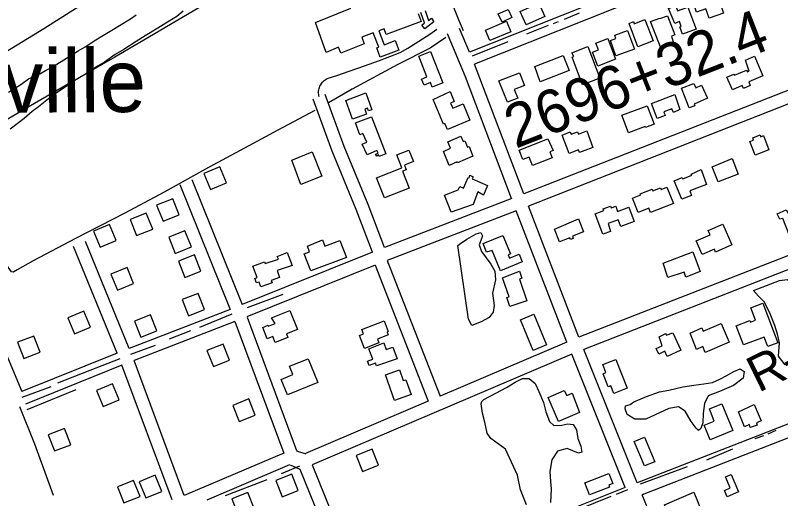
# Model space of a CAD drawing. Extents: x 3568792 to 3606828, y 529143 to 554785.
# Drawn here: x 3571912 to 3573679, y 538174 to 539290 of the extents above; entities that cross this region are included whole.
import ezdxf

# ---------------------------------------------------------------- set-up
doc = ezdxf.new("R2010")
doc.units = 0
for name, color, linetype in [('V-BLDG-OTLN', 7, 'Continuous'), ('V-RIVR-RANG-IDEN', 7, 'Continuous'), ('V-ROAD-CNTR', 7, 'Continuous'), ('V-SITE-VEGE', 7, 'Continuous'), ('V-SURV-IDEN', 7, 'Continuous'), ('V-TOPO-GNAM-IDEN', 7, 'Continuous'), ('V-TOPO-SHOR', 7, 'Continuous')]:
    doc.layers.add(name, color=color, linetype=linetype)

msp = doc.modelspace()

# ---------------------------------------------------------------- linework, layer by layer
at = {"layer": 'V-BLDG-OTLN'}
for points in [[(3573473.4, 539329.3), (3573519.4, 539347.5), (3573521.8, 539341.6), (3573529.4, 539344.2), (3573546.6, 539294.5), (3573513.2, 539282.9), (3573505.8, 539304.3), (3573484.3, 539297)], [(3573120.4, 539317.4), (3573134.2, 539286.9), (3573091, 539267.3), (3573077, 539298.1)], [(3573049.4, 539303), (3573058.3, 539284.7), (3573035.6, 539273.6), (3573026.1, 539293.1)], [(3573419.4, 539305), (3573436.3, 539311.4), (3573440.6, 539299.9), (3573464, 539308.7), (3573483.1, 539257.8), (3573452.1, 539246.2), (3573445.8, 539262.9), (3573449.2, 539264.1), (3573445, 539275.1), (3573434.1, 539270.9)], [(3573328.7, 539271.1), (3573338.7, 539275), (3573340.5, 539270.3), (3573365, 539279.9), (3573384.1, 539230.8), (3573348.9, 539217.1)], [(3573378.3, 539275.4), (3573399.3, 539283.1), (3573399.7, 539282), (3573417.5, 539288.5), (3573434.5, 539244.5), (3573426.6, 539241.6), (3573431.2, 539225.5), (3573402.7, 539212.5)], [(3572997.5, 539255.5), (3573046, 539275.8), (3573056, 539251.5), (3573007.4, 539231.5)], [(3573295.4, 539243.6), (3573325.1, 539254.8), (3573341.4, 539211.6), (3573298.2, 539195.8), (3573285.4, 539231.3), (3573298.1, 539236.2)], [(3573279.7, 539236.1), (3573297.6, 539188.1), (3573256.1, 539172.6), (3573244.2, 539204.6), (3573257.9, 539209.7), (3573252, 539225.5)], [(3573196.2, 539203.4), (3573233.3, 539217.5), (3573261.1, 539144.4), (3573221, 539129.2), (3573196.9, 539192.7), (3573200.8, 539194.2)], [(3572843.5, 539195.5), (3572870, 539206.1), (3572899, 539133.5), (3572874.4, 539123.7), (3572870.1, 539134.4), (3572855.2, 539128.4), (3572849.6, 539142.5), (3572861.6, 539147.3)], [(3573111, 539171.6), (3573176.6, 539197), (3573190.1, 539162.2), (3573123.4, 539136.4)], [(3573554.6, 539147.2), (3573570.8, 539153.6), (3573571.8, 539151.2), (3573600, 539162.8), (3573602.1, 539159.4), (3573605.9, 539161.1), (3573597.2, 539186.3), (3573617.8, 539195.3), (3573637.4, 539150.1), (3573604.7, 539136), (3573608.5, 539127.3), (3573592.6, 539120.4), (3573589.5, 539127.7), (3573567.3, 539118)], [(3573075.9, 539157.2), (3573087.5, 539128), (3573063.6, 539118.5), (3573071.5, 539098.7), (3573047.7, 539089.2), (3573028.1, 539138.4)], [(3573449.3, 539121.2), (3573478.2, 539132.3), (3573482.7, 539122.5), (3573495.7, 539128.5), (3573509.4, 539098.5), (3573479.2, 539084.8), (3573480.6, 539081.1), (3573467, 539075.8)], [(3572674.9, 539092.9), (3572720.9, 539110.5), (3572734.5, 539071.6), (3572727, 539068.9), (3572724.8, 539075.1), (3572718.3, 539072.8), (3572722.2, 539061.5), (3572689.8, 539050.2)], [(3572876.3, 539095.2), (3572915.4, 539113.5), (3572925.1, 539090.9), (3572916.3, 539087.1), (3572921.4, 539075.3), (3572945.3, 539085.4), (3572961.3, 539047.9), (3572909.2, 539025.8), (3572903.3, 539039.8), (3572900.5, 539038.6)], [(3573446, 539072.2), (3573430.8, 539065.4), (3573427.6, 539073.9), (3573408.9, 539066.8), (3573412, 539058.5), (3573393.4, 539051.4), (3573380.3, 539086.1), (3573434.6, 539106.5)], [(3573312.1, 539058.8), (3573370.1, 539080.9), (3573386.3, 539038.3), (3573366.6, 539030.8), (3573365.7, 539033.2), (3573327.3, 539018.7)], [(3572707.3, 539013.5), (3572697.1, 539041.3), (3572734.2, 539055), (3572767.4, 538970.2), (3572751.9, 538963.9), (3572749.8, 538967.6), (3572746, 538964.5), (3572743.6, 538969.3), (3572749.1, 538971.8), (3572746.3, 538978), (3572724, 538967.8), (3572712.8, 538992.3), (3572723.1, 538997), (3572713.9, 539017)], [(3573173.8, 539013.4), (3573192.5, 539020.5), (3573194.6, 539015.1), (3573209.4, 539020.8), (3573211.5, 539015.3), (3573230.8, 539022.7), (3573245.3, 538984.8), (3573214.3, 538973), (3573211.9, 538979.2), (3573190.4, 538971)], [(3572916.2, 538982.9), (3572909.9, 538997.7), (3572940.1, 539010.6), (3572945.4, 538998.2), (3572949.3, 538999.9), (3572955.6, 538985.1), (3572959.4, 538986.7), (3572967.8, 538964.4), (3572932.7, 538948.9), (3572931.7, 538951.3), (3572913.1, 538942.9), (3572900.4, 538975.2)], [(3573141, 539004.3), (3573153.3, 538977.7), (3573145.4, 538974.6), (3573150.7, 538961), (3573105.4, 538943.3), (3573097.8, 538962.6), (3573083.1, 538956.9), (3573074.7, 538978.4)], [(3573638.8, 539011.9), (3573651.5, 538978.9), (3573619.5, 538966.6), (3573607.3, 538998.5), (3573615.9, 539001.8), (3573614, 539006.8), (3573631.4, 539013.5), (3573633.1, 539009.1)], [(3572550.3, 538955.6), (3572597, 538974.2), (3572619.4, 538918.3), (3572570.9, 538898.9)], [(3572745.8, 538914.5), (3572803.9, 538937.8), (3572792.2, 538967.3), (3572820.4, 538978.4), (3572830.8, 538952.2), (3572810, 538944), (3572814.3, 538933.2), (3572805.2, 538929.6), (3572820.6, 538890.5), (3572764.1, 538868.1)], [(3573566.2, 538958.8), (3573580.3, 538923.4), (3573534.3, 538905.1), (3573520.4, 538940)], [(3572346.9, 538924.6), (3572362.3, 538887.6), (3572399.2, 538903), (3572383.8, 538939.9)], [(3573495.2, 538933.5), (3573507.4, 538899.4), (3573468.5, 538884.7), (3573472.6, 538873.8), (3573450.3, 538865.2), (3573432.9, 538907.5), (3573451.2, 538915.6), (3573452.5, 538912.1), (3573473.5, 538920.6), (3573472.1, 538923.2)], [(3572966.5, 538911.9), (3573001.8, 538897.1), (3572992.7, 538874.9), (3572979.5, 538882.1), (3572968.4, 538853.3), (3572918.2, 538835), (3572902.3, 538874.8), (3572934.3, 538887.2), (3572938, 538894.5), (3572946.7, 538890.7), (3572956.8, 538915.7), (3572959.6, 538914.6), (3572961.3, 538920.5), (3572968.9, 538916.8)], [(3573349.2, 538834.8), (3573336.7, 538867.4), (3573356, 538875.1), (3573354.5, 538878), (3573381.9, 538888.3), (3573383.8, 538884.2), (3573401.1, 538891.8), (3573402.8, 538888), (3573416.1, 538893.2), (3573431, 538855.2), (3573378.3, 538834.5), (3573374.1, 538844.8)], [(3572290, 538829.3), (3572275.1, 538866.4), (3572238, 538851.6), (3572252.8, 538814.4)], [(3573280.2, 538808.9), (3573286, 538790.7), (3573267.7, 538784.8), (3573250.2, 538831.6), (3573270.5, 538839.1), (3573269.1, 538842.9), (3573285.9, 538849.2), (3573287.3, 538845.4), (3573297.7, 538849.3), (3573302.2, 538837), (3573328.2, 538846.7), (3573340.3, 538814.1), (3573309.2, 538802.5), (3573303.1, 538817.7)], [(3573676.7, 538819), (3573670.8, 538831.4), (3573691.4, 538840.5), (3573698.4, 538828.5), (3573710.1, 538833.1), (3573726.3, 538792.5), (3573699.2, 538781.7), (3573683.6, 538820.8)], [(3572176.8, 538818.4), (3572191.8, 538781.3), (3572228.9, 538796.3), (3572213.9, 538833.4)], [(3572092.4, 538791.7), (3572107.4, 538754.7), (3572144.5, 538769.6), (3572129.5, 538806.7)], [(3573212.2, 538819.6), (3573223.7, 538789.9), (3573197.7, 538779.7), (3573199.8, 538774.4), (3573193.4, 538771.9), (3573191.7, 538776.2), (3573167.9, 538767), (3573156.5, 538796.4)], [(3573511.1, 538793.2), (3573545.1, 538808), (3573566, 538759.7), (3573528.4, 538743.4), (3573525.6, 538749.8), (3573497.1, 538737.5), (3573483.4, 538769), (3573515.5, 538782.9)], [(3572318.2, 538755), (3572303.4, 538792.2), (3572266.3, 538777.4), (3572281.1, 538740.2)], [(3572620.5, 538771.7), (3572626.1, 538756.9), (3572660.9, 538770.2), (3572675.9, 538731.1), (3572593.6, 538699.7), (3572578.6, 538738.8), (3572591.1, 538743.6), (3572586, 538757)], [(3572999.8, 538743.2), (3572991.7, 538762.8), (3573037.3, 538781.5), (3573054.6, 538739.3), (3573049.5, 538737.2), (3573052.7, 538729.4), (3573074.5, 538738.3), (3573081.7, 538720.6), (3573031.7, 538700), (3573012.5, 538746.9)], [(3572340.3, 538699.5), (3572325.5, 538736.7), (3572288.3, 538721.9), (3572303.1, 538684.7)], [(3572519.4, 538727.1), (3572516.3, 538733.2), (3572539.4, 538742.2), (3572551, 538712.5), (3572516.5, 538700.4), (3572521.9, 538684.3), (3572502.7, 538677.6), (3572504.5, 538672.6), (3572478.2, 538663.4), (3572474.4, 538674.1), (3572468.5, 538672.1), (3572464.8, 538682.5), (3572469.7, 538684.3), (3572460.3, 538711), (3572487, 538720.4), (3572488.3, 538716.8)], [(3573407.4, 538717.8), (3573475.9, 538743.8), (3573492.5, 538698.4), (3573459.4, 538685.6), (3573455.7, 538696.9), (3573418.2, 538684.7)], [(3572132.6, 538692.6), (3572147.6, 538655.5), (3572184.7, 538670.5), (3572169.7, 538707.6)], [(3573036.6, 538683.5), (3573075.7, 538699.3), (3573081.2, 538683), (3573075.5, 538681.1), (3573092.5, 538631), (3573053.6, 538617.8), (3573046.7, 538638.3), (3573051.4, 538639.9)], [(3572311.4, 538596.2), (3572348.7, 538610.7), (3572334.1, 538648), (3572296.9, 538633.5)], [(3573620.2, 538586.3), (3573609.5, 538614.3), (3573637.6, 538625), (3573672.3, 538534.1), (3573648.9, 538525.2), (3573640.4, 538547.2), (3573592.6, 538528.9), (3573575.6, 538573.3), (3573607.1, 538585.4), (3573608.6, 538581.3)], [(3572085.4, 538569.7), (3572070.1, 538606.6), (3572033.1, 538591.4), (3572048.4, 538554.4)], [(3572201.2, 538546.8), (3572238.4, 538561.3), (3572223.9, 538598.6), (3572186.6, 538584.1)], [(3572503, 538591.8), (3572545.8, 538608.3), (3572562.8, 538564.4), (3572537.5, 538554.5), (3572540.9, 538545.8), (3572511.9, 538534.6), (3572506.4, 538548.7), (3572493.1, 538543.1), (3572483.1, 538569.3), (3572495.3, 538574.2), (3572496.2, 538572.5), (3572511.9, 538578.3)], [(3573078.2, 538586.8), (3573108.9, 538599.8), (3573137.7, 538528.9), (3573106.9, 538516.4)], [(3572711.7, 538564.8), (3572762.9, 538584.9), (3572772.7, 538559.9), (3572769.8, 538558.7), (3572772.4, 538552.1), (3572747.5, 538542.4), (3572750.9, 538533.9), (3572718, 538521.1), (3572706.3, 538550.9), (3572715.5, 538554.5)], [(3573484, 538518.7), (3573469.3, 538556.4), (3573496.7, 538568.3), (3573499.9, 538561), (3573541.2, 538578.8), (3573559.9, 538535.5), (3573504.6, 538511.7), (3573498.9, 538525.1)], [(3573429.6, 538557), (3573448.2, 538516.9), (3573416.8, 538502.4), (3573411.3, 538514.2), (3573397.1, 538507.8), (3573391.2, 538521), (3573404.9, 538527.2), (3573398.1, 538547.7), (3573413.5, 538555), (3573414.2, 538551.2)], [(3571931.5, 538497.7), (3571968.8, 538512.2), (3571954.4, 538549.5), (3571917.1, 538535.1)], [(3572406, 538494), (3572391.2, 538531.1), (3572354.1, 538516.3), (3572368.9, 538479.1)], [(3572762.2, 538533.6), (3572767.6, 538518.4), (3572783.6, 538524), (3572793.1, 538497.2), (3572745.6, 538480.4), (3572743.4, 538486.8), (3572728.3, 538481.5), (3572724.7, 538491.7), (3572736.8, 538495.9), (3572728.2, 538520.3)], [(3572525.7, 538448.9), (3572552.5, 538461.1), (3572545, 538479.7), (3572587.7, 538497), (3572610, 538441.9), (3572540, 538413.5)], [(3573268.1, 538483.8), (3573297.8, 538495.4), (3573323.8, 538428.9), (3573293.1, 538416.9), (3573286.2, 538434.4), (3573280.5, 538432.1), (3573268.5, 538462.5), (3573274.8, 538465)], [(3572766.3, 538459.7), (3572798.5, 538471.5), (3572807.4, 538446.6), (3572813.5, 538448.8), (3572825.7, 538414.5), (3572787.4, 538400.8)], [(3572151.4, 538402.2), (3572136.1, 538439.2), (3572099.1, 538423.9), (3572114.4, 538386.9)], [(3573178.9, 538423.9), (3573185.1, 538412.6), (3573197.4, 538417.9), (3573213.9, 538373), (3573165.5, 538352.5), (3573142, 538407.8)], [(3572465.8, 538367.1), (3572450.9, 538404.3), (3572413.8, 538389.5), (3572428.6, 538352.3)], [(3573514.1, 538381.8), (3573542.8, 538393.4), (3573567.9, 538331.4), (3573515.6, 538310.3), (3573502.1, 538343.5), (3573524.9, 538352.7)], [(3573617, 538391.2), (3573633.5, 538353.8), (3573622.9, 538349.1), (3573624.5, 538343.6), (3573608.5, 538338.6), (3573606.3, 538345.4), (3573594.7, 538340), (3573580.9, 538374.7)], [(3572025.2, 538336.1), (3571987.9, 538321.6), (3572002.4, 538284.3), (3572039.7, 538298.8)], [(3573388.2, 538259), (3573364.1, 538249.8), (3573340.3, 538306.1), (3573364.1, 538316.1)], [(3572735.8, 538288.6), (3572698.6, 538273.8), (3572713.4, 538236.6), (3572750.5, 538251.4)], [(3572250, 538191.1), (3572234.7, 538228.1), (3572197.7, 538212.8), (3572213, 538175.8)], [(3572550.3, 538230.5), (3572513.1, 538215.8), (3572527.9, 538178.6), (3572565, 538193.3)], [(3573281.8, 538232.6), (3573291, 538208.9), (3573281.6, 538205.2), (3573283.2, 538201), (3573237.3, 538183.4), (3573226.8, 538210.8)], [(3573548.5, 538193), (3573562.3, 538199.2), (3573551.5, 538224.2), (3573564, 538229.7), (3573581.2, 538190.1), (3573554.8, 538178.6)], [(3572162.5, 538164.4), (3572199.6, 538179.3), (3572184.7, 538216.4), (3572147.5, 538201.5)], [(3572448.8, 538188.4), (3572411.6, 538173.6), (3572426.3, 538136.4), (3572463.5, 538151.2)], [(3573427.5, 538118.9), (3573410.1, 538159.9), (3573477.7, 538189.3), (3573533.1, 538052.8), (3573482.1, 538032.3), (3573463, 538079.6), (3573479.1, 538087), (3573458, 538132.7)]]:
    msp.add_lwpolyline(points, close=True, dxfattribs=at)
for points in [[(3572841.6, 539293.7), (3572848.8, 539275.4), (3572768.1, 539245), (3572762.9, 539258.7), (3572750.6, 539254.1), (3572762.9, 539221.5), (3572788.7, 539231.3), (3572797.1, 539209.1), (3572754.1, 539192.9), (3572746, 539214.2), (3572750.6, 539216), (3572738.2, 539249), (3572711.9, 539239), (3572717.2, 539224), (3572663, 539202.5), (3572657.6, 539216.4), (3572629.7, 539203.5), (3572604.6, 539272.9), (3572686.2, 539306.4)], [(3572857.8, 539300.4), (3572865.4, 539277.8), (3572872.4, 539283.1), (3572877.7, 539274.8), (3572856.8, 539258.4), (3572850.2, 539266.7), (3572856.3, 539272), (3572848.2, 539296.4)]]:
    msp.add_lwpolyline(points, dxfattribs=at)
at = {"layer": 'V-ROAD-CNTR'}
for p, q in [((3573664.6, 539484.8), (3572960.4, 539204.9)), ((3573675.7, 539457), (3572971.6, 539177.1)), ((3572960.4, 539204.9), (3572937.4, 539259)), ((3573085.4, 538877.5), (3572971.6, 539177.1)), ((3573852.2, 539178.2), (3573085.4, 538877.5)), ((3573863.1, 539150.3), (3573096.1, 538849.5)), ((3572319.3, 538910.4), (3572435.6, 538622.1)), ((3572291.5, 538899.1), (3572407.7, 538611)), ((3573057.9, 538866.9), (3572764, 538753.6)), ((3573068.1, 538838.6), (3572770.1, 538723.8)), ((3573185.2, 538535.3), (3573068.1, 538838.6)), ((3573212.9, 538546.7), (3573096.1, 538849.5)), ((3573990, 538849.9), (3573212.9, 538546.7)), ((3574000.9, 538821.9), (3573223.9, 538518.8)), ((3572147, 538509.9), (3572046, 538755.9)), ((3572174.9, 538520.9), (3572073.7, 538767.3)), ((3572736.1, 538742.7), (3572435.6, 538622.1)), ((3572770.1, 538723.8), (3572892.7, 538410.7)), ((3572742.2, 538712.8), (3572446.4, 538594.1)), ((3572742.2, 538712.8), (3572865.1, 538398.9)), ((3572407.7, 538611), (3572174.9, 538520.9)), ((3572446.7, 538593.4), (3572561.2, 538285)), ((3572418.5, 538583), (3572185.8, 538492.9)), ((3572418.5, 538583), (3572531.3, 538279.3)), ((3573185.2, 538535.3), (3572892.7, 538410.7)), ((3572147, 538509.9), (3571927, 538421.3)), ((3573196.2, 538507.4), (3572596.8, 538252.1)), ((3573319.4, 538199.9), (3573196.2, 538507.4)), ((3573347.3, 538210.9), (3573223.9, 538518.8)), ((3572301.9, 538181.5), (3572185.8, 538492.9)), ((3574057.5, 538487.1), (3573347.3, 538210.9)), ((3572157.9, 538482), (3571935.2, 538392.2)), ((3572273.7, 538171.3), (3572157.9, 538482)), ((3574068.4, 538459.2), (3573358.7, 538183.2)), ((3572865.1, 538398.9), (3572581.9, 538278.8)), ((3572531.3, 538279.3), (3572301.9, 538181.5)), ((3572561.1, 538284.6), (3572582.6, 538277.4)), ((3572544.4, 538252.2), (3572353.7, 538171)), ((3572546.1, 538252.3), (3572568.5, 538242.2)), ((3572568.5, 538242.2), (3572681.7, 537963.6)), ((3573319.4, 538199.9), (3572715.8, 537959.4)), ((3573466.1, 537925.9), (3573358.7, 538183.2))]:
    msp.add_line(p, q, dxfattribs=at)
for points in [[(3572613.4, 539101.4), (3572612.6, 539104.1), (3572612.2, 539106.9), (3572611.9, 539109.6), (3572611.8, 539112.4), (3572612, 539115.2), (3572612.4, 539118), (3572613, 539120.7), (3572613.8, 539123.4), (3572614.9, 539126), (3572616.1, 539128.5), (3572617.5, 539130.9), (3572619.1, 539133.2), (3572620.9, 539135.3), (3572622.9, 539137.3), (3572625, 539139.2), (3572627.2, 539140.8), (3572629.6, 539142.3), (3572632, 539143.6), (3572656.3, 539151.6), (3572680.5, 539159.8), (3572704.7, 539168.2), (3572728.7, 539176.7), (3572752.7, 539185.5), (3572776.6, 539194.5), (3572800.5, 539203.6), (3572817.7, 539214), (3572834.7, 539224.5), (3572851.6, 539235.3), (3572868.3, 539246.4), (3572884.8, 539257.6)], [(3572950.8, 539147.3), (3572909.8, 539247.2)], [(3573057.3, 538866.9), (3572950.8, 539147.3)], [(3572764, 538753.6), (3572726.2, 538852.7), (3572671.1, 538986.9), (3572627.4, 539106.5)], [(3572736.1, 538742.7), (3572698.3, 538841.6), (3572643.2, 538976), (3572599.3, 539096.2)], [(3572770.1, 538723.8), (3572772.8, 538716.8)], [(3571829.3, 538653.8), (3571927, 538421.3)], [(3571921.6, 538386.8), (3571956, 538300.6), (3571989.2, 538209.9), (3571999.5, 538182)], [(3572596.8, 538252.1), (3572715.8, 537959.4)], [(3573361.9, 538184.4), (3573358.7, 538183.2)]]:
    msp.add_lwpolyline(points, dxfattribs=at)
at = {"layer": 'V-SITE-VEGE'}
for points in [[(3572298.9, 539299.2), (3572284.6, 539287.2), (3572259.1, 539271.2), (3572240.7, 539259.9), (3572211.3, 539241.9), (3572191, 539229.2), (3572162.3, 539210.5), (3572142.6, 539199.2), (3572117.8, 539181.2), (3572101.4, 539171.9), (3572081.2, 539158.5), (3572049.1, 539139.2), (3572032.1, 539127.9), (3572006, 539109.9), (3571988.3, 539097.2), (3571965.5, 539078.6), (3571950.4, 539067.3), (3571932.1, 539051.4), (3571919.1, 539041.4), (3571899.5, 539026.7)], [(3571896.1, 539112.2), (3571924.2, 539130.2), (3571942.5, 539142.9), (3571968.1, 539154.9), (3571981.2, 539162.3), (3571996.9, 539170.3), (3572007.3, 539177), (3572023.7, 539187), (3572036.1, 539194.3), (3572057.1, 539207.7), (3572072.8, 539217), (3572097.6, 539233), (3572115.3, 539243.7), (3572134.9, 539255), (3572152.6, 539266.4), (3572177.4, 539281.7), (3572190.5, 539291)], [(3573091.7, 538159.7), (3573077.6, 538194.3), (3573071.4, 538228.3), (3573043.4, 538288.3), (3573009.8, 538312.9), (3573001.1, 538325.2), (3572995.7, 538350.7), (3572990.2, 538371.6), (3572987.4, 538393.2), (3572988.7, 538398.5), (3572993.2, 538403.1), (3573021.3, 538417.7), (3573045.4, 538430.4), (3573065.6, 538443), (3573082.5, 538451.7), (3573098.3, 538451.2), (3573111.5, 538440.2), (3573120.1, 538421.2), (3573130.8, 538395.8), (3573136.3, 538374.2), (3573145, 538352), (3573154.9, 538343), (3573173.2, 538343.8), (3573186.9, 538346.5), (3573199.4, 538345.3), (3573207.4, 538332.9), (3573210.2, 538312.7), (3573217.5, 538295.7), (3573219.6, 538281.3), (3573211.8, 538279.3), (3573185.5, 538290.2), (3573163.3, 538284.1), (3573150.3, 538263.7), (3573146, 538236.8), (3573147.5, 538213.9), (3573149, 538196.9), (3573147.3, 538165.4)]]:
    msp.add_lwpolyline(points, dxfattribs=at)
for points in [[(3572958.2, 538588.7), (3572933.5, 538758.3), (3572937, 538761.5), (3572954, 538773.4), (3572975.5, 538785.4), (3572986.6, 538788.1), (3572990.6, 538781), (3572986.1, 538769.8), (3572982.9, 538759.9), (3572987.6, 538744.9), (3573009.5, 538715), (3573018.8, 538699.3), (3573020.3, 538679.1), (3573013.4, 538648.2), (3573016.9, 538620.1), (3573015, 538604.3), (3573005.3, 538592.5), (3572987.1, 538582.5), (3572965.5, 538573.8)], [(3573615.5, 538654.3), (3573676.1, 538677.5), (3573694.5, 538679.9), (3573722.7, 538659.1), (3573743.2, 538609.9), (3573750.4, 538541.6), (3573743.2, 538508.8), (3573723.3, 538491.1), (3573705.8, 538485.7), (3573688.8, 538483.3), (3573673.7, 538502.9), (3573674.5, 538513.9), (3573675.6, 538533.6), (3573671.1, 538553.6), (3573664.8, 538573.7), (3573654.5, 538600.8), (3573641.1, 538627.3), (3573627, 538641.7)], [(3573339.8, 538397.6), (3573369.1, 538409.7), (3573398.5, 538420.4), (3573420.7, 538424.5), (3573452.7, 538432), (3573478.3, 538436.2), (3573501.2, 538439), (3573521.4, 538442.5), (3573538.4, 538449.8), (3573552.7, 538457.8), (3573570.3, 538467.8), (3573584.7, 538473.8), (3573594.6, 538468), (3573592.1, 538452.3), (3573570, 538435), (3573537.3, 538421.6), (3573511.2, 538411.6), (3573502.9, 538393.8), (3573499.8, 538370.9), (3573498.7, 538349.3), (3573494.2, 538336.1), (3573489, 538331.5), (3573483.7, 538336.7), (3573471.8, 538352.3), (3573457.8, 538376.4), (3573442.7, 538386.1), (3573420.4, 538382.6), (3573389.1, 538367.9), (3573367.6, 538357.9), (3573342.1, 538357.7), (3573324.3, 538368.7), (3573319.6, 538381.7), (3573320.2, 538388.3), (3573331.3, 538391.7)]]:
    msp.add_lwpolyline(points, close=True, dxfattribs=at)
at = {"layer": 'V-TOPO-SHOR'}
for p, q in [((3573213.7, 539294.8), (3573178.4, 539279.6)), ((3573141.7, 539266.2), (3573091.6, 539246.1)), ((3573164.9, 539274.7), (3573153.1, 539269.8)), ((3573048.9, 539228.2), (3572966, 539195.5)), ((3572529.2, 538645.5), (3572446.8, 538614.2)), ((3572411.5, 538600.3), (3572336.9, 538569.5)), ((3572316, 538561.4), (3572267.1, 538542.2)), ((3572234.4, 538527.4), (3572177.7, 538507.2)), ((3571993.7, 538432.5), (3571926.9, 538407.5)), ((3572051.5, 538425.2), (3571938.1, 538379.1)), ((3573667.6, 538331.2), (3573648.9, 538322.7)), ((3573638.9, 538319.1), (3573619.2, 538312.4)), ((3573567.3, 538288.3), (3573507.6, 538262.8)), ((3572567.7, 538248.9), (3572525.4, 538231.5)), ((3573462.7, 538248), (3573354, 538207.7)), ((3572492.3, 538217.6), (3572395.9, 538180.5)), ((3573324.8, 538194.7), (3573299.1, 538183.5))]:
    msp.add_line(p, q, dxfattribs=at)
for points in [[(3572807.7, 539587.1), (3572757.7, 539556.1), (3572648, 539489.9), (3572534.7, 539424.6), (3572443.7, 539370.4), (3572326.2, 539301.5), (3572230.4, 539245.5), (3572141.6, 539193.1), (3572049.3, 539139.8), (3571941.7, 539078), (3571856.8, 539028.3), (3571781.9, 538991.3), (3571754.8, 538978), (3571717.8, 538959.7), (3571605.9, 538895.2), (3571511.4, 538835.8), (3571408.2, 538776.7), (3571328.6, 538729.2), (3571227.1, 538669.2), (3571128.3, 538613.2), (3571049.2, 538567.1)], [(3572807.7, 539587.1), (3572842.9, 539512.6), (3572890.8, 539390.9), (3572934.2, 539281.4), (3572945.8, 539254.9)], [(3572262.9, 539434.4), (3572175.8, 539381.6), (3572082.2, 539325.2), (3571977.8, 539258.7), (3571878.1, 539197.4), (3571781, 539139.7), (3571687.8, 539082.8), (3571576, 539013.1), (3571485.4, 538957.7), (3571415.4, 538913.7), (3571319.6, 538855.1), (3571218.2, 538793.4), (3571132.9, 538740.1), (3571048.2, 538688.8)], [(3572905.7, 539238.3), (3572869.6, 539213.9), (3572795.1, 539176.1), (3572689.3, 539119.1), (3572634.8, 539087.6)], [(3572603, 539070.2), (3572517.7, 539024.4), (3572440.6, 538983.1), (3572357.8, 538938.1), (3572255.5, 538881.7), (3572164.9, 538833.2), (3572050.7, 538774.4), (3571952.7, 538723.2), (3571915.7, 538701.9), (3571908.3, 538697.9), (3571907, 538697), (3571903, 538697.4), (3571895, 538708.3), (3571859, 538772.7), (3571826.1, 538835.5), (3571787.9, 538901.2), (3571766.1, 538944.3), (3571754.8, 538978)], [(3572153.3, 538496.5), (3572083.5, 538469.7), (3572009.4, 538440.6)], [(3573286.5, 538179.1), (3573178.3, 538135.2), (3573064.1, 538088.3), (3572991.7, 538057.9)]]:
    msp.add_lwpolyline(points, dxfattribs=at)

# ---------------------------------------------------------------- texts
at = {"layer": 'V-RIVR-RANG-IDEN'}
msp.add_text('R-125.0', height=83, rotation=26.061, dxfattribs=at).set_placement((3573627.3, 538418))
at = {"layer": 'V-SURV-IDEN'}
msp.add_text('2696+32.4', height=100, rotation=21.4037, dxfattribs=at).set_placement((3573066.3, 538981.2))
at = {"layer": 'V-TOPO-GNAM-IDEN'}
msp.add_text('Hahnville', height=145, rotation=0.3783, dxfattribs=at).set_placement((3571416.6, 539061.5))

doc.saveas('drawing.dxf')
